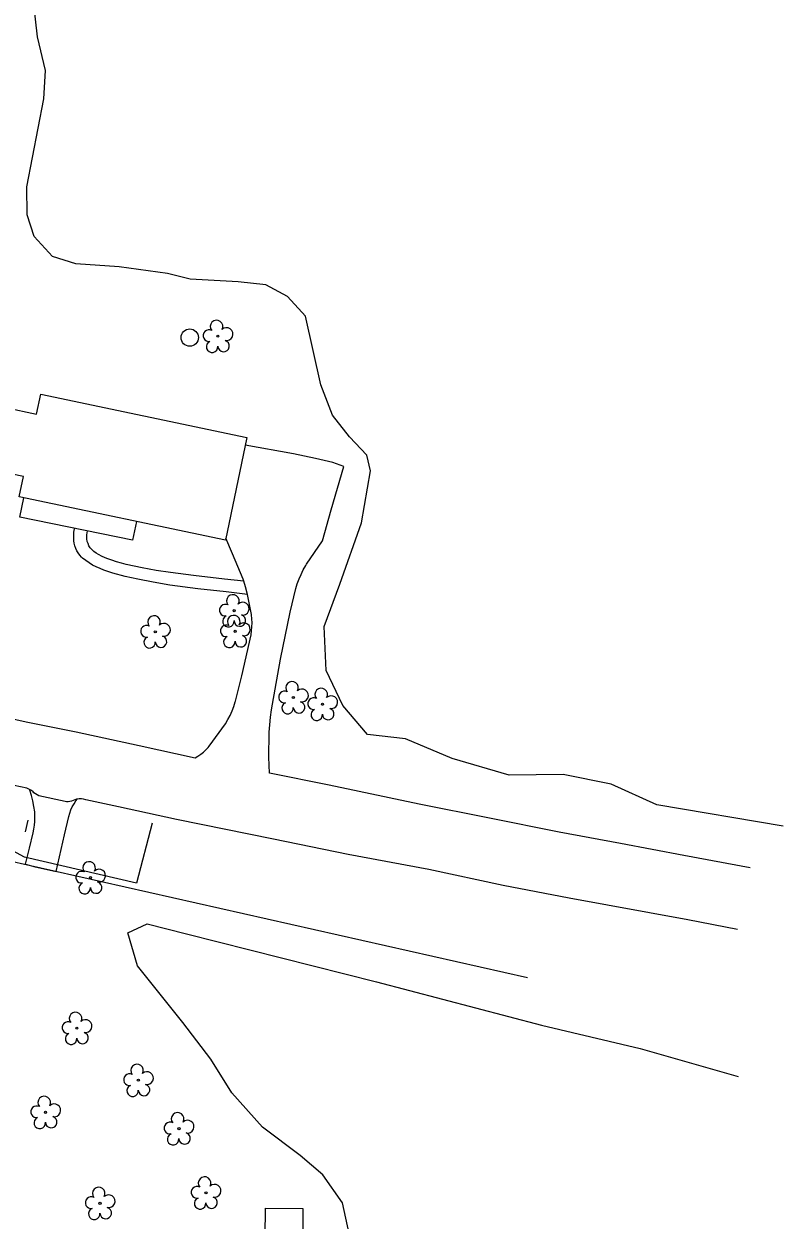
# Model space of a CAD drawing. Extents: x 1611576 to 1617186, y 899279 to 905462.
# Drawn here: x 1616511.6 to 1616735.7, y 900551.3 to 900904.2 of the extents above; entities that cross this region are included whole.
import ezdxf

# ---------------------------------------------------------------- set-up
doc = ezdxf.new("R2010")
doc.units = 0
for name, color, linetype in [('Exist Building', 7, 'Continuous'), ('Exist Other Culture Area Outline', 7, 'Continuous'), ('Exist Other Culture Well CELL', 7, 'Continuous'), ('Exist Roads EOP', 7, 'Continuous'), ('Exist Roads EOP Other', 7, 'Continuous'), ('Exist Roads Soil', 7, 'Continuous'), ('Exist Structure Minor Head and End Wall', 7, 'Continuous'), ('Exist Vegetation Tree CELL', 7, 'Continuous'), ('Exist Vegetation Woods Line', 7, 'Continuous'), ('Prop 2 In Gas Line (St)', 7, 'Continuous'), ('Prop OH Pow Lines', 7, 'Continuous')]:
    doc.layers.add(name, color=color, linetype=linetype)

msp = doc.modelspace()

# ---------------------------------------------------------------- linework, layer by layer
at = {"layer": 'Exist Building'}
for points in [[(1616516.6, 900794.92), (1616577.44, 900782.16), (1616571.09, 900751.89), (1616510.28, 900764.65), (1616511.54, 900770.62), (1616502.33, 900772.55), (1616506.2, 900790.96), (1616515.36, 900789.04)], [(1616593.92, 900546.29), (1616582.86, 900546.38), (1616582.92, 900554.77), (1616593.99, 900554.69)]]:
    msp.add_lwpolyline(points, close=True, dxfattribs=at)
at = {"layer": 'Exist Other Culture Area Outline'}
for points in [[(1616544.87, 900757.39), (1616543.73, 900751.84), (1616510.46, 900758.69), (1616511.63, 900764.36)], [(1616577.6, 900735.88), (1616571.3, 900736.64), (1616562.97, 900737.54), (1616554.68, 900738.63), (1616549.82, 900739.43), (1616545.29, 900740.32), (1616541.51, 900741.19), (1616537.93, 900742.13), (1616535.24, 900743.04), (1616534.11, 900743.46), (1616533, 900743.95), (1616531.93, 900744.51), (1616530.9, 900745.14), (1616529.92, 900745.84), (1616528.98, 900746.6), (1616528.65, 900746.89), (1616528.12, 900747.46), (1616527.66, 900748.08), (1616527.26, 900748.74), (1616526.93, 900749.45), (1616526.68, 900750.18), (1616526.5, 900750.94), (1616526.4, 900751.71), (1616526.38, 900752.17), (1616526.36, 900753.19), (1616526.42, 900754.21), (1616526.55, 900755.22), (1616526.59, 900755.37)], [(1616541.85, 900744.73), (1616540.4, 900745.05), (1616538.96, 900745.45), (1616537.55, 900745.92), (1616536.15, 900746.45), (1616534.78, 900747.06), (1616533.61, 900747.65), (1616532.94, 900748.05), (1616532.32, 900748.51), (1616531.75, 900749.04), (1616531.24, 900749.62), (1616530.84, 900750.18), (1616530.56, 900750.84), (1616530.35, 900751.52), (1616530.22, 900752.23), (1616530.17, 900752.94), (1616530.19, 900753.45), (1616530.41, 900754.58)], [(1616576.52, 900739.8), (1616570.82, 900740.37), (1616561.68, 900741.46), (1616554.93, 900742.29), (1616550.7, 900742.9), (1616546.55, 900743.68), (1616541.85, 900744.73)]]:
    msp.add_lwpolyline(points, dxfattribs=at)
at = {"layer": 'Exist Other Culture Well CELL'}
msp.add_circle((1616560.59, 900811.64), 2.56, dxfattribs=at)
at = {"layer": 'Exist Roads EOP'}
for points in [[(1616498.95, 900701.19), (1616512.77, 900698.21), (1616527.06, 900695.34), (1616545.67, 900691.33), (1616562.14, 900687.69)], [(1616672.51, 900646.2), (1616653.12, 900649.98), (1616631.11, 900654.68), (1616607.36, 900659.13), (1616585.33, 900663.62), (1616556.71, 900669.45), (1616539.6, 900673.18), (1616529.9, 900675.3), (1616529.27, 900675.45), (1616528.63, 900675.53), (1616527.98, 900675.53), (1616527.33, 900675.45), (1616527.13, 900675.4), (1616525.72, 900674.87), (1616525.22, 900674.72), (1616524.7, 900674.65), (1616524.17, 900674.66), (1616523.78, 900674.72), (1616516.03, 900676.44), (1616515.51, 900676.68), (1616515.02, 900676.98), (1616514.58, 900677.35), (1616514.35, 900677.59), (1616513.84, 900677.98), (1616513.3, 900678.32), (1616512.72, 900678.58), (1616512.48, 900678.67), (1616497.49, 900681.81)], [(1616725.98, 900655.19), (1616706.42, 900658.85), (1616687.66, 900662.32), (1616669.58, 900665.7), (1616649.02, 900669.81), (1616628.31, 900673.96), (1616601.76, 900679.54), (1616584.12, 900683.13)], [(1616722.22, 900636.97), (1616707.59, 900639.82), (1616672.51, 900646.2)]]:
    msp.add_lwpolyline(points, dxfattribs=at)
at = {"layer": 'Exist Roads EOP Other'}
for points in [[(1616584.12, 900683.13), (1616584, 900685.49), (1616583.94, 900687.85), (1616583.93, 900690.21), (1616583.98, 900692.56), (1616583.99, 900692.95), (1616584.05, 900695.18), (1616584.19, 900697.4), (1616584.41, 900699.61), (1616584.7, 900701.81), (1616584.97, 900703.45), (1616587.37, 900716.71), (1616590.21, 900730.63), (1616591.88, 900737.62), (1616592.33, 900739.03), (1616592.85, 900740.41), (1616593.43, 900741.77), (1616594.09, 900743.1), (1616594.82, 900744.4), (1616595.05, 900744.78), (1616599.71, 900751.63), (1616602.32, 900760.85), (1616606.05, 900773.62), (1616602.78, 900774.77), (1616597.65, 900776), (1616591.24, 900777.33), (1616576.97, 900779.92)], [(1616562.14, 900687.69), (1616563.01, 900688.17), (1616563.83, 900688.73), (1616564.61, 900689.34), (1616565.34, 900690.02), (1616566, 900690.74), (1616566.32, 900691.13), (1616571.16, 900697.68), (1616571.86, 900698.91), (1616572.49, 900700.18), (1616573.06, 900701.49), (1616573.57, 900702.82), (1616574.01, 900704.18), (1616574.06, 900704.37), (1616575.93, 900711.8), (1616578.66, 900723.92), (1616578.84, 900725.09), (1616578.95, 900726.27), (1616578.97, 900727.45), (1616578.92, 900728.63), (1616578.79, 900729.81), (1616578.77, 900729.94), (1616577.6, 900735.88), (1616577.03, 900738.07), (1616576.52, 900739.8), (1616576.34, 900740.39), (1616573.23, 900747.82), (1616571.2, 900752.42)]]:
    msp.add_lwpolyline(points, dxfattribs=at)
at = {"layer": 'Exist Roads Soil'}
for points in [[(1616512.08, 900656.26), (1616513.25, 900660.97), (1616514.33, 900665.54), (1616514.59, 900666.64), (1616514.77, 900667.77), (1616514.88, 900668.9), (1616514.91, 900670.04), (1616514.87, 900671.18), (1616514.83, 900671.69), (1616514.57, 900673.32), (1616514.24, 900674.93), (1616513.84, 900676.52), (1616513.37, 900678.09), (1616513.3, 900678.32)], [(1616512.08, 900656.26), (1616514.99, 900655.45), (1616521.21, 900654.09), (1616523.59, 900664.92), (1616524.87, 900670.3), (1616525.15, 900671.29), (1616525.5, 900672.26), (1616525.93, 900673.2), (1616526.43, 900674.11), (1616526.99, 900674.98), (1616527.33, 900675.45)]]:
    msp.add_lwpolyline(points, dxfattribs=at)
at = {"layer": 'Exist Structure Minor Head and End Wall'}
msp.add_lwpolyline([(1616512.11, 900665.86), (1616512.89, 900669.29)], dxfattribs=at)
at = {"layer": 'Exist Vegetation Tree CELL'}
for p, q in [((1616568.87, 900812.05), (1616568.87, 900812.05)), ((1616573.68, 900731.06), (1616573.68, 900731.06)), ((1616550.42, 900724.83), (1616550.42, 900724.83)), ((1616573.98, 900724.96), (1616573.98, 900724.96)), ((1616591.16, 900705.44), (1616591.16, 900705.44)), ((1616599.76, 900703.46), (1616599.76, 900703.46)), ((1616531.28, 900652.28), (1616531.28, 900652.28)), ((1616527.26, 900607.89), (1616527.26, 900607.89)), ((1616545.41, 900592.54), (1616545.41, 900592.54)), ((1616518.02, 900583.06), (1616518.02, 900583.06)), ((1616557.38, 900578.24), (1616557.38, 900578.24)), ((1616565.35, 900559.31), (1616565.35, 900559.31)), ((1616534.1, 900556.23), (1616534.1, 900556.23))]:
    msp.add_line(p, q, dxfattribs=at)
for centre in [(1616568.87, 900812.05), (1616573.68, 900731.06), (1616550.42, 900724.83), (1616573.98, 900724.96), (1616591.16, 900705.44), (1616599.76, 900703.46), (1616531.28, 900652.28), (1616527.26, 900607.89), (1616545.41, 900592.54), (1616518.02, 900583.06), (1616557.38, 900578.24), (1616565.35, 900559.31), (1616534.1, 900556.23)]:
    msp.add_circle(centre, 0.326, dxfattribs=at)
for centre, radius, start, end in [((1616568.49, 900814.93), 1.86, 330.1651, 219.7134), ((1616566.27, 900812.21), 1.73, 62.6636, 279.3457), ((1616571.42, 900812.64), 1.9, 257.1011, 134.1999), ((1616567.17, 900808.93), 1.69, 111.5671, 6.231), ((1616570.55, 900809.15), 1.7, 181.2822, 74.56), ((1616573.3, 900733.93), 1.86, 330.1651, 219.7134), ((1616571.08, 900731.21), 1.73, 62.6636, 279.3457), ((1616576.23, 900731.64), 1.9, 257.1011, 134.1999), ((1616550.04, 900727.71), 1.86, 330.1651, 219.7134), ((1616571.98, 900727.93), 1.69, 111.5671, 6.231), ((1616573.59, 900727.83), 1.86, 330.1651, 219.7134), ((1616575.36, 900728.16), 1.7, 181.2822, 74.56), ((1616547.82, 900724.99), 1.73, 62.6636, 279.3457), ((1616552.97, 900725.42), 1.9, 257.1011, 134.1999), ((1616571.37, 900725.11), 1.73, 62.6636, 279.3457), ((1616576.53, 900725.55), 1.9, 257.1011, 134.1999), ((1616548.72, 900721.71), 1.69, 111.5671, 6.231), ((1616552.1, 900721.94), 1.7, 181.2822, 74.56), ((1616572.27, 900721.84), 1.69, 111.5671, 6.231), ((1616575.65, 900722.06), 1.7, 181.2822, 74.56), ((1616590.77, 900708.31), 1.86, 330.1651, 219.7134), ((1616588.55, 900705.59), 1.73, 62.6636, 279.3457), ((1616593.7, 900706.03), 1.9, 257.1011, 134.1999), ((1616599.37, 900706.33), 1.86, 330.1651, 219.7134), ((1616589.45, 900702.32), 1.69, 111.5671, 6.231), ((1616592.83, 900702.54), 1.7, 181.2822, 74.56), ((1616597.15, 900703.61), 1.73, 62.6636, 279.3457), ((1616602.31, 900704.05), 1.9, 257.1011, 134.1999), ((1616598.05, 900700.34), 1.69, 111.5671, 6.231), ((1616601.43, 900700.56), 1.7, 181.2822, 74.56), ((1616528.67, 900652.43), 1.73, 62.6636, 279.3457), ((1616530.89, 900655.15), 1.86, 330.1651, 219.7134), ((1616533.83, 900652.87), 1.9, 257.1011, 134.1999), ((1616529.58, 900649.16), 1.69, 111.5671, 6.231), ((1616532.95, 900649.38), 1.7, 181.2822, 74.56), ((1616526.88, 900610.76), 1.86, 330.1651, 219.7134), ((1616524.66, 900608.04), 1.73, 62.6636, 279.3457), ((1616529.81, 900608.48), 1.9, 257.1011, 134.1999), ((1616525.56, 900604.77), 1.69, 111.5671, 6.231), ((1616528.94, 900604.99), 1.7, 181.2822, 74.56), ((1616545.03, 900595.41), 1.86, 330.1651, 219.7134), ((1616542.81, 900592.69), 1.73, 62.6636, 279.3457), ((1616547.96, 900593.13), 1.9, 257.1011, 134.1999), ((1616543.71, 900589.42), 1.69, 111.5671, 6.231), ((1616547.09, 900589.64), 1.7, 181.2822, 74.56), ((1616517.64, 900585.93), 1.86, 330.1651, 219.7134), ((1616515.42, 900583.21), 1.73, 62.6636, 279.3457), ((1616520.57, 900583.65), 1.9, 257.1011, 134.1999), ((1616516.32, 900579.94), 1.69, 111.5671, 6.231), ((1616519.69, 900580.16), 1.7, 181.2822, 74.56), ((1616554.78, 900578.4), 1.73, 62.6636, 279.3457), ((1616557, 900581.12), 1.86, 330.1651, 219.7134), ((1616559.93, 900578.83), 1.9, 257.1011, 134.1999), ((1616555.68, 900575.12), 1.69, 111.5671, 6.231), ((1616559.06, 900575.34), 1.7, 181.2822, 74.56), ((1616564.96, 900562.18), 1.86, 330.1651, 219.7134), ((1616533.72, 900559.1), 1.86, 330.1651, 219.7134), ((1616536.65, 900556.82), 1.9, 257.1011, 134.1999), ((1616562.74, 900559.46), 1.73, 62.6636, 279.3457), ((1616567.9, 900559.89), 1.9, 257.1011, 134.1999), ((1616531.5, 900556.38), 1.73, 62.6636, 279.3457), ((1616535.78, 900553.33), 1.7, 181.2822, 74.56), ((1616563.64, 900556.18), 1.69, 111.5671, 6.231), ((1616567.02, 900556.41), 1.7, 181.2822, 74.56), ((1616532.4, 900553.11), 1.69, 111.5671, 6.231)]:
    msp.add_arc(centre, radius, start, end, dxfattribs=at)
at = {"layer": 'Exist Vegetation Woods Line'}
for points in [[(1616735.67, 900667.53), (1616698.39, 900673.79), (1616684.98, 900679.9), (1616670.8, 900682.75), (1616654.81, 900682.51), (1616638.05, 900687.43), (1616624.29, 900693.23), (1616613, 900694.52), (1616605.73, 900703.08), (1616600.81, 900713.42), (1616600.26, 900726.41), (1616604.91, 900738.85), (1616611.28, 900757.01), (1616613.9, 900772.28), (1616612.82, 900776.92), (1616607.72, 900782.37), (1616602.74, 900788.77), (1616599.29, 900797.71), (1616594.73, 900817.95), (1616589.45, 900823.8), (1616583.03, 900827.17), (1616574.9, 900828.05), (1616560.72, 900828.84), (1616554.05, 900830.56), (1616539.71, 900832.51), (1616527, 900833.37), (1616520.04, 900835.53), (1616514.66, 900841.49), (1616512.63, 900847.81), (1616512.5, 900856.16), (1616517.56, 900882.06), (1616518.02, 900890.45), (1616515.67, 900900.4), (1616514.54, 900909.89)], [(1616608.07, 900545.02), (1616605.63, 900556.35), (1616599.82, 900564.63), (1616593.14, 900570.35), (1616582.06, 900578.69), (1616572.99, 900588.77), (1616566.81, 900598.76), (1616558.58, 900609.53), (1616545.17, 900626.32), (1616542.29, 900635.97), (1616548.02, 900638.67), (1616559.6, 900635.72), (1616615.74, 900621.53), (1616664.38, 900608.74), (1616693.53, 900601.92), (1616722.43, 900593.62)]]:
    msp.add_lwpolyline(points, dxfattribs=at)
at = {"layer": 'Prop 2 In Gas Line (St)'}
for p, q in [((1616549.49, 900668.41), (1616544.83, 900650.64)), ((1616511.83, 900658.32), (1616503.56, 900662.75)), ((1616544.83, 900650.64), (1616511.83, 900658.32))]:
    msp.add_line(p, q, dxfattribs=at)
at = {"layer": 'Prop OH Pow Lines'}
msp.add_line((1616506.64, 900657.43), (1616660.21, 900622.87), dxfattribs=at)

doc.saveas('drawing.dxf')
